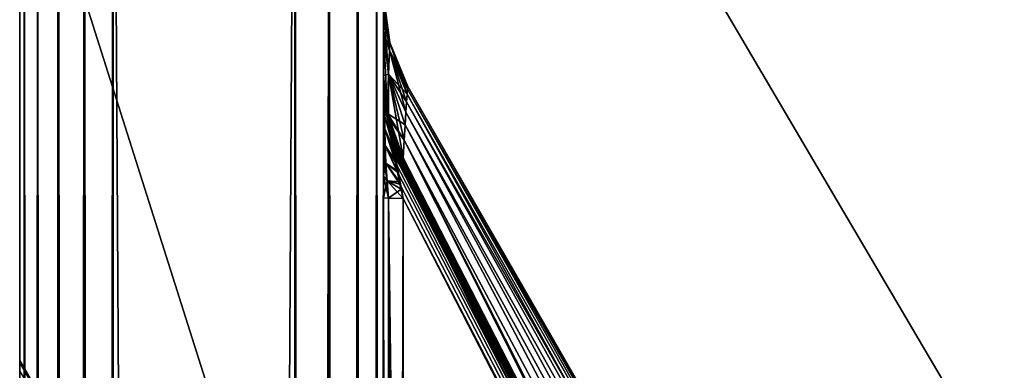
# Model space of a CAD drawing. Header units: millimetres. Extents: x -41 to 11, y -3 to 963.
# Tile 516 of 656: x -40.875 to -38.169, y 378.214 to 379.178. Entities that reach past the tile are written whole.
import ezdxf

# ---------------------------------------------------------------- set-up
doc = ezdxf.new("R2010")
doc.units = ezdxf.units.MM
doc.header["$LTSCALE"] = 65.185185
for name, color, linetype in [('2925', 7, 'CONTINUOUS'), ('2929', 7, 'CONTINUOUS'), ('2930', 7, 'CONTINUOUS'), ('2931', 7, 'CONTINUOUS'), ('2932', 7, 'CONTINUOUS'), ('2933', 7, 'CONTINUOUS'), ('2934', 7, 'CONTINUOUS'), ('3003', 7, 'CONTINUOUS'), ('3079', 7, 'CONTINUOUS'), ('3080', 7, 'CONTINUOUS'), ('3081', 7, 'CONTINUOUS'), ('3098', 7, 'CONTINUOUS'), ('3099', 7, 'CONTINUOUS'), ('3103', 7, 'CONTINUOUS'), ('3104', 7, 'CONTINUOUS'), ('3110', 7, 'CONTINUOUS'), ('3111', 7, 'CONTINUOUS'), ('3112', 7, 'CONTINUOUS'), ('3147', 7, 'CONTINUOUS'), ('3321', 7, 'CONTINUOUS'), ('3323', 7, 'CONTINUOUS'), ('3324', 7, 'CONTINUOUS'), ('3384', 7, 'CONTINUOUS'), ('3385', 7, 'CONTINUOUS')]:
    doc.layers.add(name, color=color, linetype=linetype)

msp = doc.modelspace()

# ---------------------------------------------------------------- linework, layer by layer
at = {"layer": '2925', "linetype": 'Continuous'}
msp.add_3dface([(-39.8208, 378.6856, 89.7975), (-39.819, 375.3449, 89.83), (-38.5889, 376.2904, 87.3994), (-39.8208, 378.6856, 89.7975)], dxfattribs=at)
at = {"layer": '2929', "linetype": 'Continuous'}
msp.add_3dface([(-39.8208, 378.6856, 12.2025), (-38.5882, 376.2888, 14.6023), (-39.819, 375.3449, 12.17), (-39.8208, 378.6856, 12.2025)], dxfattribs=at)
at = {"layer": '2930', "linetype": 'Continuous'}
for points in [[(-39.8376, 378.8241, 12.2382), (-39.845, 378.8152, 12.1846), (-39.8426, 378.8258, 12.2096), (-39.8376, 378.8241, 12.2382)], [(-39.8426, 378.8258, 12.2096), (-39.845, 378.8152, 12.1846), (-39.8449, 378.8186, 12.1886), (-39.8426, 378.8258, 12.2096)], [(-39.8315, 378.8163, 12.2678), (-39.845, 378.8152, 12.1846), (-39.8376, 378.8241, 12.2382), (-39.8315, 378.8163, 12.2678)], [(-39.8268, 378.8087, 12.2885), (-39.845, 378.8152, 12.1846), (-39.8315, 378.8163, 12.2678), (-39.8268, 378.8087, 12.2885)], [(-39.8208, 378.7976, 12.3144), (-39.845, 378.8152, 12.1846), (-39.8268, 378.8087, 12.2885), (-39.8208, 378.7976, 12.3144)], [(-38.5889, 376.3994, 14.7096), (-39.845, 378.8152, 12.1846), (-39.8208, 378.7976, 12.3144), (-38.5889, 376.3994, 14.7096)], [(-37.4165, 374.117, 16.9889), (-39.845, 378.8152, 12.1846), (-38.5889, 376.3994, 14.7096), (-37.4165, 374.117, 16.9889)], [(-37.2412, 373.7757, 17.3297), (-39.845, 378.8152, 12.1846), (-37.4165, 374.117, 16.9889), (-37.2412, 373.7757, 17.3297)], [(-36.2865, 371.9172, 19.1853), (-39.845, 378.8152, 12.1846), (-37.2412, 373.7757, 17.3297), (-36.2865, 371.9172, 19.1853)], [(-39.845, 378.8152, 12.1846), (-35.8853, 371.1126, 19.8986), (-39.8444, 378.8048, 12.1777), (-39.845, 378.8152, 12.1846)], [(-35.8853, 371.1126, 19.8986), (-39.845, 378.8152, 12.1846), (-36.2865, 371.9172, 19.1853), (-35.8853, 371.1126, 19.8986)], [(-39.8444, 378.8048, 12.1777), (-35.8853, 371.1126, 19.8986), (-39.8418, 378.785, 12.1738), (-39.8444, 378.8048, 12.1777)], [(-39.8418, 378.785, 12.1738), (-35.8853, 371.1126, 19.8986), (-39.8369, 378.7584, 12.1766), (-39.8418, 378.785, 12.1738)], [(-39.8369, 378.7584, 12.1766), (-35.8853, 371.1126, 19.8986), (-39.83, 378.7255, 12.186), (-39.8369, 378.7584, 12.1766)], [(-35.8853, 371.1126, 19.8986), (-39.8208, 378.6856, 12.2025), (-39.83, 378.7255, 12.186), (-35.8853, 371.1126, 19.8986)], [(-38.5882, 376.2888, 14.6023), (-39.8208, 378.6856, 12.2025), (-35.8853, 371.1126, 19.8986), (-38.5882, 376.2888, 14.6023)]]:
    msp.add_3dface(points, dxfattribs=at)
at = {"layer": '2931', "linetype": 'Continuous'}
for points in [[(-39.8114, 378.9516, 69.0535), (-37.2415, 374.4452, 62.2513), (-39.8099, 378.9727, 63.8953), (-39.8114, 378.9516, 69.0535)], [(-39.8099, 378.9727, 38.1047), (-37.2415, 374.3396, 34.1297), (-39.8114, 378.9516, 32.9464), (-39.8099, 378.9727, 38.1047)], [(-39.8099, 378.9727, 63.8953), (-37.2415, 374.4452, 62.2513), (-39.809, 378.9868, 58.7372), (-39.8099, 378.9727, 63.8953)], [(-39.809, 378.9868, 43.2627), (-37.2415, 374.4452, 39.7487), (-39.8099, 378.9727, 38.1047), (-39.809, 378.9868, 43.2627)], [(-37.2415, 374.4452, 39.7487), (-37.2415, 374.3396, 34.1297), (-39.8099, 378.9727, 38.1047), (-37.2415, 374.4452, 39.7487)], [(-39.8085, 378.9939, 48.4208), (-37.2415, 374.5088, 45.3731), (-39.809, 378.9868, 43.2627), (-39.8085, 378.9939, 48.4208)], [(-39.809, 378.9868, 58.7372), (-37.2415, 374.5088, 56.6269), (-39.8085, 378.9939, 53.5791), (-39.809, 378.9868, 58.7372)], [(-37.2415, 374.5088, 45.3731), (-37.2415, 374.4452, 39.7487), (-39.809, 378.9868, 43.2627), (-37.2415, 374.5088, 45.3731)], [(-37.2415, 374.4452, 62.2513), (-37.2415, 374.5088, 56.6269), (-39.809, 378.9868, 58.7372), (-37.2415, 374.4452, 62.2513)], [(-37.2415, 374.5088, 56.6269), (-37.2415, 374.53, 51), (-39.8085, 378.9939, 53.5791), (-37.2415, 374.5088, 56.6269)], [(-39.8085, 378.9939, 53.5791), (-37.2415, 374.53, 51), (-39.8085, 378.9939, 48.4208), (-39.8085, 378.9939, 53.5791)], [(-37.2415, 374.53, 51), (-37.2415, 374.5088, 45.3731), (-39.8085, 378.9939, 48.4208), (-37.2415, 374.53, 51)], [(-39.8132, 378.9235, 74.2116), (-37.2415, 374.3396, 67.8703), (-39.8114, 378.9516, 69.0535), (-39.8132, 378.9235, 74.2116)], [(-39.8114, 378.9516, 32.9464), (-37.2415, 374.3396, 34.1297), (-39.8132, 378.9235, 27.7884), (-39.8114, 378.9516, 32.9464)], [(-37.2415, 374.3396, 67.8703), (-37.2415, 374.4452, 62.2513), (-39.8114, 378.9516, 69.0535), (-37.2415, 374.3396, 67.8703)], [(-39.8154, 378.8883, 79.3694), (-37.2415, 374.1924, 73.4816), (-39.8132, 378.9235, 74.2116), (-39.8154, 378.8883, 79.3694)], [(-39.8132, 378.9235, 27.7884), (-37.2415, 374.1924, 28.5184), (-39.8154, 378.8882, 22.6306), (-39.8132, 378.9235, 27.7884)], [(-37.2415, 374.1924, 73.4816), (-37.2415, 374.3396, 67.8703), (-39.8132, 378.9235, 74.2116), (-37.2415, 374.1924, 73.4816)], [(-37.2415, 374.3396, 34.1297), (-37.2415, 374.1924, 28.5184), (-39.8132, 378.9235, 27.7884), (-37.2415, 374.3396, 34.1297)], [(-39.8179, 378.8463, 84.5274), (-37.2415, 374.0042, 79.0826), (-39.8154, 378.8883, 79.3694), (-39.8179, 378.8463, 84.5274)], [(-39.8154, 378.8882, 22.6306), (-37.2415, 374.0042, 22.9174), (-39.8179, 378.8462, 17.4726), (-39.8154, 378.8882, 22.6306)], [(-37.2415, 374.0042, 79.0826), (-37.2415, 374.1924, 73.4816), (-39.8154, 378.8883, 79.3694), (-37.2415, 374.0042, 79.0826)], [(-37.2415, 374.1924, 28.5184), (-37.2415, 374.0042, 22.9174), (-39.8154, 378.8882, 22.6306), (-37.2415, 374.1924, 28.5184)], [(-39.8208, 378.7975, 89.6856), (-38.5882, 376.3977, 87.2887), (-39.8179, 378.8463, 84.5274), (-39.8208, 378.7975, 89.6856)], [(-38.5889, 376.3994, 14.7096), (-39.8208, 378.7976, 12.3144), (-39.8179, 378.8462, 17.4726), (-38.5889, 376.3994, 14.7096)], [(-37.2413, 373.7757, 84.6703), (-37.2415, 374.0042, 79.0826), (-39.8179, 378.8463, 84.5274), (-37.2413, 373.7757, 84.6703)], [(-37.415, 374.1138, 85.0079), (-37.2413, 373.7757, 84.6703), (-39.8179, 378.8463, 84.5274), (-37.415, 374.1138, 85.0079)], [(-38.5882, 376.3977, 87.2887), (-37.415, 374.1138, 85.0079), (-39.8179, 378.8463, 84.5274), (-38.5882, 376.3977, 87.2887)], [(-37.4165, 374.117, 16.9889), (-38.5889, 376.3994, 14.7096), (-39.8179, 378.8462, 17.4726), (-37.4165, 374.117, 16.9889)], [(-37.2415, 374.0042, 22.9174), (-37.2412, 373.7757, 17.3297), (-39.8179, 378.8462, 17.4726), (-37.2415, 374.0042, 22.9174)], [(-37.2412, 373.7757, 17.3297), (-37.4165, 374.117, 16.9889), (-39.8179, 378.8462, 17.4726), (-37.2412, 373.7757, 17.3297)]]:
    msp.add_3dface(points, dxfattribs=at)
at = {"layer": '2932', "linetype": 'Continuous'}
for points in [[(-39.845, 378.8154, 89.8152), (-35.8853, 371.1014, 82.1126), (-39.8444, 378.8223, 89.8048), (-39.845, 378.8154, 89.8152)], [(-39.8208, 378.6856, 89.7975), (-38.5889, 376.2904, 87.3994), (-39.845, 378.8154, 89.8152), (-39.8208, 378.6856, 89.7975)], [(-39.8208, 378.6856, 89.7975), (-39.845, 378.8154, 89.8152), (-39.8268, 378.7115, 89.8087), (-39.8208, 378.6856, 89.7975)], [(-38.5889, 376.2904, 87.3994), (-37.4165, 374.011, 85.1169), (-39.845, 378.8154, 89.8152), (-38.5889, 376.2904, 87.3994)], [(-39.8315, 378.7322, 89.8163), (-39.845, 378.8154, 89.8152), (-39.8376, 378.7618, 89.8241), (-39.8315, 378.7322, 89.8163)], [(-39.8268, 378.7115, 89.8087), (-39.845, 378.8154, 89.8152), (-39.8315, 378.7322, 89.8163), (-39.8268, 378.7115, 89.8087)], [(-39.8376, 378.7618, 89.8241), (-39.845, 378.8154, 89.8152), (-39.8426, 378.7904, 89.8258), (-39.8376, 378.7618, 89.8241)], [(-39.8426, 378.7904, 89.8258), (-39.845, 378.8154, 89.8152), (-39.8449, 378.8114, 89.8186), (-39.8426, 378.7904, 89.8258)], [(-36.2865, 371.8146, 82.9172), (-35.8853, 371.1014, 82.1126), (-39.845, 378.8154, 89.8152), (-36.2865, 371.8146, 82.9172)], [(-37.2412, 373.6703, 84.7757), (-36.2865, 371.8146, 82.9172), (-39.845, 378.8154, 89.8152), (-37.2412, 373.6703, 84.7757)], [(-37.4165, 374.011, 85.1169), (-37.2412, 373.6703, 84.7757), (-39.845, 378.8154, 89.8152), (-37.4165, 374.011, 85.1169)], [(-39.8444, 378.8223, 89.8048), (-35.8853, 371.1014, 82.1126), (-39.8418, 378.8262, 89.785), (-39.8444, 378.8223, 89.8048)], [(-39.8418, 378.8262, 89.785), (-35.8853, 371.1014, 82.1126), (-39.8369, 378.8234, 89.7584), (-39.8418, 378.8262, 89.785)], [(-39.8369, 378.8234, 89.7584), (-35.8853, 371.1014, 82.1126), (-39.83, 378.814, 89.7255), (-39.8369, 378.8234, 89.7584)], [(-35.8853, 371.1014, 82.1126), (-39.8208, 378.7975, 89.6856), (-39.83, 378.814, 89.7255), (-35.8853, 371.1014, 82.1126)], [(-38.5882, 376.3977, 87.2887), (-39.8208, 378.7975, 89.6856), (-35.8853, 371.1014, 82.1126), (-38.5882, 376.3977, 87.2887)]]:
    msp.add_3dface(points, dxfattribs=at)
at = {"layer": '2933', "linetype": 'Continuous'}
for points in [[(-39.875, 379.0238, 89.6882), (-39.875, 379.0202, 89.7475), (-39.8641, 378.9201, 89.687), (-39.875, 379.0238, 89.6882)], [(-39.875, 379.0202, 89.7475), (-39.8613, 378.9076, 89.6869), (-39.8641, 378.9201, 89.687), (-39.875, 379.0202, 89.7475)], [(-39.875, 379.0108, 89.7981), (-39.8653, 378.9229, 89.7341), (-39.875, 379.0202, 89.7475), (-39.875, 379.0108, 89.7981)], [(-39.8653, 378.9229, 89.7341), (-39.8613, 378.9076, 89.6869), (-39.875, 379.0202, 89.7475), (-39.8653, 378.9229, 89.7341)], [(-39.875, 378.9972, 89.8409), (-39.8684, 378.9313, 89.7828), (-39.875, 379.0108, 89.7981), (-39.875, 378.9972, 89.8409)], [(-39.8684, 378.9313, 89.7828), (-39.8653, 378.9229, 89.7341), (-39.875, 379.0108, 89.7981), (-39.8684, 378.9313, 89.7828)], [(-39.875, 378.9801, 89.8773), (-39.8706, 378.9288, 89.8319), (-39.875, 378.9972, 89.8409), (-39.875, 378.9801, 89.8773)], [(-39.8706, 378.9288, 89.8319), (-39.8684, 378.9313, 89.7828), (-39.875, 378.9972, 89.8409), (-39.8706, 378.9288, 89.8319)], [(-39.875, 378.9598, 89.9086), (-39.8706, 378.9288, 89.8319), (-39.875, 378.9801, 89.8773), (-39.875, 378.9598, 89.9086)], [(-39.8717, 378.9112, 89.8771), (-39.8706, 378.9288, 89.8319), (-39.875, 378.9598, 89.9086), (-39.8717, 378.9112, 89.8771)], [(-39.875, 378.9363, 89.9357), (-39.8717, 378.9112, 89.8771), (-39.875, 378.9598, 89.9086), (-39.875, 378.9363, 89.9357)], [(-39.875, 378.9093, 89.9593), (-39.8717, 378.8771, 89.9112), (-39.875, 378.9363, 89.9357), (-39.875, 378.9093, 89.9593)], [(-39.8717, 378.8771, 89.9112), (-39.8717, 378.9112, 89.8771), (-39.875, 378.9363, 89.9357), (-39.8717, 378.8771, 89.9112)], [(-39.8717, 378.9112, 89.8771), (-39.8418, 378.8262, 89.785), (-39.8706, 378.9288, 89.8319), (-39.8717, 378.9112, 89.8771)], [(-39.8706, 378.9288, 89.8319), (-39.8369, 378.8234, 89.7584), (-39.8684, 378.9313, 89.7828), (-39.8706, 378.9288, 89.8319)], [(-39.8418, 378.8262, 89.785), (-39.8369, 378.8234, 89.7584), (-39.8706, 378.9288, 89.8319), (-39.8418, 378.8262, 89.785)], [(-39.8684, 378.9313, 89.7828), (-39.83, 378.814, 89.7255), (-39.8653, 378.9229, 89.7341), (-39.8684, 378.9313, 89.7828)], [(-39.8369, 378.8234, 89.7584), (-39.83, 378.814, 89.7255), (-39.8684, 378.9313, 89.7828), (-39.8369, 378.8234, 89.7584)], [(-39.8653, 378.9229, 89.7341), (-39.8208, 378.7975, 89.6856), (-39.8613, 378.9076, 89.6869), (-39.8653, 378.9229, 89.7341)], [(-39.83, 378.814, 89.7255), (-39.8208, 378.7975, 89.6856), (-39.8653, 378.9229, 89.7341), (-39.83, 378.814, 89.7255)], [(-39.875, 378.8781, 89.9797), (-39.8717, 378.8771, 89.9112), (-39.875, 378.9093, 89.9593), (-39.875, 378.8781, 89.9797)], [(-39.8444, 378.8223, 89.8048), (-39.8418, 378.8262, 89.785), (-39.8717, 378.9112, 89.8771), (-39.8444, 378.8223, 89.8048)], [(-39.8717, 378.8771, 89.9112), (-39.845, 378.8154, 89.8152), (-39.8717, 378.9112, 89.8771), (-39.8717, 378.8771, 89.9112)], [(-39.845, 378.8154, 89.8152), (-39.8444, 378.8223, 89.8048), (-39.8717, 378.9112, 89.8771), (-39.845, 378.8154, 89.8152)], [(-39.875, 378.8417, 89.9969), (-39.8706, 378.8319, 89.9289), (-39.875, 378.8781, 89.9797), (-39.875, 378.8417, 89.9969)], [(-39.8706, 378.8319, 89.9289), (-39.8717, 378.8771, 89.9112), (-39.875, 378.8781, 89.9797), (-39.8706, 378.8319, 89.9289)], [(-39.8449, 378.8114, 89.8186), (-39.845, 378.8154, 89.8152), (-39.8717, 378.8771, 89.9112), (-39.8449, 378.8114, 89.8186)], [(-39.8706, 378.8319, 89.9289), (-39.8426, 378.7904, 89.8258), (-39.8717, 378.8771, 89.9112), (-39.8706, 378.8319, 89.9289)], [(-39.8426, 378.7904, 89.8258), (-39.8449, 378.8114, 89.8186), (-39.8717, 378.8771, 89.9112), (-39.8426, 378.7904, 89.8258)], [(-39.875, 378.799, 90.0106), (-39.8684, 378.7828, 89.9313), (-39.875, 378.8417, 89.9969), (-39.875, 378.799, 90.0106)], [(-39.8684, 378.7828, 89.9313), (-39.8706, 378.8319, 89.9289), (-39.875, 378.8417, 89.9969), (-39.8684, 378.7828, 89.9313)], [(-39.8684, 378.7828, 89.9313), (-39.8376, 378.7618, 89.8241), (-39.8706, 378.8319, 89.9289), (-39.8684, 378.7828, 89.9313)], [(-39.8376, 378.7618, 89.8241), (-39.8426, 378.7904, 89.8258), (-39.8706, 378.8319, 89.9289), (-39.8376, 378.7618, 89.8241)], [(-39.875, 378.7483, 90.02), (-39.8684, 378.7828, 89.9313), (-39.875, 378.799, 90.0106), (-39.875, 378.7483, 90.02)], [(-39.8653, 378.7341, 89.9229), (-39.8684, 378.7828, 89.9313), (-39.875, 378.7483, 90.02), (-39.8653, 378.7341, 89.9229)], [(-39.8653, 378.7341, 89.9229), (-39.8315, 378.7322, 89.8163), (-39.8684, 378.7828, 89.9313), (-39.8653, 378.7341, 89.9229)], [(-39.8315, 378.7322, 89.8163), (-39.8376, 378.7618, 89.8241), (-39.8684, 378.7828, 89.9313), (-39.8315, 378.7322, 89.8163)], [(-39.875, 378.6882, 90.024), (-39.8653, 378.7341, 89.9229), (-39.875, 378.7483, 90.02), (-39.875, 378.6882, 90.024)], [(-39.8613, 378.6869, 89.9076), (-39.8653, 378.7341, 89.9229), (-39.875, 378.6882, 90.024), (-39.8613, 378.6869, 89.9076)], [(-39.8613, 378.6869, 89.9076), (-39.8268, 378.7115, 89.8087), (-39.8653, 378.7341, 89.9229), (-39.8613, 378.6869, 89.9076)], [(-39.8268, 378.7115, 89.8087), (-39.8315, 378.7322, 89.8163), (-39.8653, 378.7341, 89.9229), (-39.8268, 378.7115, 89.8087)], [(-39.8208, 378.6856, 89.7975), (-39.8268, 378.7115, 89.8087), (-39.8613, 378.6869, 89.9076), (-39.8208, 378.6856, 89.7975)]]:
    msp.add_3dface(points, dxfattribs=at)
at = {"layer": '2934', "linetype": 'Continuous'}
for points in [[(-39.8595, 365.3928, 90.0248), (-39.875, 378.6882, 90.024), (-39.875, 372.041, 90.0923), (-39.8595, 365.3928, 90.0248)], [(-39.8613, 378.6869, 89.9076), (-39.875, 378.6882, 90.024), (-39.8595, 365.3928, 90.0248), (-39.8613, 378.6869, 89.9076)], [(-39.819, 375.3449, 89.83), (-39.8208, 378.6856, 89.7975), (-39.8613, 378.6869, 89.9076), (-39.819, 375.3449, 89.83)], [(-39.8172, 372.0157, 89.8594), (-39.819, 375.3449, 89.83), (-39.8613, 378.6869, 89.9076), (-39.8172, 372.0157, 89.8594)], [(-39.8156, 368.6981, 89.8859), (-39.8172, 372.0157, 89.8594), (-39.8613, 378.6869, 89.9076), (-39.8156, 368.6981, 89.8859)], [(-39.8142, 365.392, 89.9095), (-39.8613, 378.6869, 89.9076), (-39.8595, 365.3928, 90.0248), (-39.8142, 365.392, 89.9095)], [(-39.8142, 365.392, 89.9095), (-39.8156, 368.6981, 89.8859), (-39.8613, 378.6869, 89.9076), (-39.8142, 365.392, 89.9095)]]:
    msp.add_3dface(points, dxfattribs=at)
at = {"layer": '3003', "linetype": 'Continuous'}
for points in [[(-39.875, 355.1414, 11.25), (-39.875, 380.6065, 10.3935), (-39.875, 364.6586, 11.25), (-39.875, 355.1414, 11.25)], [(-39.875, 364.6586, 11.25), (-39.875, 380.6065, 10.3935), (-39.875, 364.8612, 11.2779), (-39.875, 364.6586, 11.25)], [(-39.875, 364.8612, 11.2779), (-39.875, 380.6065, 10.3935), (-39.875, 365.0494, 11.3599), (-39.875, 364.8612, 11.2779)], [(-39.875, 365.0494, 11.3599), (-39.875, 380.6065, 10.3935), (-39.875, 365.2084, 11.4899), (-39.875, 365.0494, 11.3599)], [(-39.875, 365.2084, 11.4899), (-39.875, 380.6065, 10.3935), (-39.875, 365.3261, 11.658), (-39.875, 365.2084, 11.4899)], [(-39.875, 365.3261, 11.658), (-39.875, 380.6065, 10.3935), (-39.875, 365.3938, 11.8517), (-39.875, 365.3261, 11.658)], [(-39.875, 365.3938, 11.8517), (-39.875, 380.6065, 10.3935), (-39.875, 372.041, 11.9077), (-39.875, 365.3938, 11.8517)], [(-39.875, 372.041, 11.9077), (-39.875, 380.6065, 10.3935), (-39.875, 378.6882, 11.976), (-39.875, 372.041, 11.9077)], [(-39.875, 378.6882, 11.976), (-39.875, 380.6065, 10.3935), (-39.875, 378.7475, 11.9798), (-39.875, 378.6882, 11.976)], [(-39.875, 378.7475, 11.9798), (-39.875, 380.6065, 10.3935), (-39.875, 378.7981, 11.9892), (-39.875, 378.7475, 11.9798)], [(-39.875, 378.9086, 12.0402), (-39.875, 380.6065, 10.3935), (-39.875, 378.9357, 12.0637), (-39.875, 378.9086, 12.0402)], [(-39.875, 379.1459, 25.2076), (-39.875, 380.6065, 10.3935), (-39.875, 379.2192, 38.1037), (-39.875, 379.1459, 25.2076)], [(-39.875, 379.0238, 12.3118), (-39.875, 380.6065, 10.3935), (-39.875, 379.1459, 25.2076), (-39.875, 379.0238, 12.3118)], [(-39.875, 379.02, 12.2517), (-39.875, 380.6065, 10.3935), (-39.875, 379.0238, 12.3118), (-39.875, 379.02, 12.2517)], [(-39.875, 379.0106, 12.201), (-39.875, 380.6065, 10.3935), (-39.875, 379.02, 12.2517), (-39.875, 379.0106, 12.201)], [(-39.875, 378.9969, 12.1583), (-39.875, 380.6065, 10.3935), (-39.875, 379.0106, 12.201), (-39.875, 378.9969, 12.1583)], [(-39.875, 378.9797, 12.1219), (-39.875, 380.6065, 10.3935), (-39.875, 378.9969, 12.1583), (-39.875, 378.9797, 12.1219)], [(-39.875, 378.9593, 12.0907), (-39.875, 380.6065, 10.3935), (-39.875, 378.9797, 12.1219), (-39.875, 378.9593, 12.0907)], [(-39.875, 378.9357, 12.0637), (-39.875, 380.6065, 10.3935), (-39.875, 378.9593, 12.0907), (-39.875, 378.9357, 12.0637)], [(-39.875, 325.3803, 11.4612), (-39.875, 380.6065, 10.3935), (-39.875, 325.5001, 11.6115), (-39.875, 325.3803, 11.4612)], [(-39.875, 325.5001, 11.6115), (-39.875, 380.6065, 10.3935), (-39.875, 325.5777, 11.787), (-39.875, 325.5001, 11.6115)], [(-39.875, 380.6065, 10.3935), (-39.875, 355.1414, 11.25), (-39.875, 325.5777, 11.787), (-39.875, 380.6065, 10.3935)], [(-39.875, 380.6065, 10.3935), (-39.875, 379.0238, 89.6882), (-39.875, 379.1459, 76.7924), (-39.875, 380.6065, 10.3935)], [(-39.875, 380.6065, 91.6065), (-39.875, 379.0238, 89.6882), (-39.875, 380.6065, 10.3935), (-39.875, 380.6065, 91.6065)], [(-39.875, 379.0202, 89.7475), (-39.875, 379.0238, 89.6882), (-39.875, 380.6065, 91.6065), (-39.875, 379.0202, 89.7475)], [(-39.875, 379.0108, 89.7981), (-39.875, 379.0202, 89.7475), (-39.875, 380.6065, 91.6065), (-39.875, 379.0108, 89.7981)], [(-39.875, 378.9972, 89.8409), (-39.875, 379.0108, 89.7981), (-39.875, 380.6065, 91.6065), (-39.875, 378.9972, 89.8409)], [(-39.875, 378.9801, 89.8773), (-39.875, 378.9972, 89.8409), (-39.875, 380.6065, 91.6065), (-39.875, 378.9801, 89.8773)], [(-39.875, 378.9598, 89.9086), (-39.875, 378.9801, 89.8773), (-39.875, 380.6065, 91.6065), (-39.875, 378.9598, 89.9086)], [(-39.875, 378.9363, 89.9357), (-39.875, 378.9598, 89.9086), (-39.875, 380.6065, 91.6065), (-39.875, 378.9363, 89.9357)], [(-39.875, 378.9093, 89.9593), (-39.875, 378.9363, 89.9357), (-39.875, 380.6065, 91.6065), (-39.875, 378.9093, 89.9593)], [(-39.875, 378.8781, 89.9797), (-39.875, 378.9093, 89.9593), (-39.875, 380.6065, 91.6065), (-39.875, 378.8781, 89.9797)], [(-39.875, 378.8417, 89.9969), (-39.875, 378.8781, 89.9797), (-39.875, 380.6065, 91.6065), (-39.875, 378.8417, 89.9969)], [(-39.875, 378.799, 90.0106), (-39.875, 378.8417, 89.9969), (-39.875, 380.6065, 91.6065), (-39.875, 378.799, 90.0106)], [(-39.875, 378.7483, 90.02), (-39.875, 378.799, 90.0106), (-39.875, 380.6065, 91.6065), (-39.875, 378.7483, 90.02)], [(-39.875, 364.6586, 90.75), (-39.875, 378.6882, 90.024), (-39.875, 380.6065, 91.6065), (-39.875, 364.6586, 90.75)], [(-39.875, 378.6882, 90.024), (-39.875, 378.7483, 90.02), (-39.875, 380.6065, 91.6065), (-39.875, 378.6882, 90.024)], [(-39.875, 378.8773, 12.0199), (-39.875, 380.6065, 10.3935), (-39.875, 378.9086, 12.0402), (-39.875, 378.8773, 12.0199)], [(-39.875, 378.8409, 12.0028), (-39.875, 380.6065, 10.3935), (-39.875, 378.8773, 12.0199), (-39.875, 378.8409, 12.0028)], [(-39.875, 299.3935, 91.6065), (-39.875, 364.6586, 90.75), (-39.875, 380.6065, 91.6065), (-39.875, 299.3935, 91.6065)], [(-39.875, 378.7981, 11.9892), (-39.875, 380.6065, 10.3935), (-39.875, 378.8409, 12.0028), (-39.875, 378.7981, 11.9892)], [(-39.875, 379.2192, 63.8963), (-39.875, 380.6065, 10.3935), (-39.875, 379.1459, 76.7924), (-39.875, 379.2192, 63.8963)], [(-39.875, 315.3414, 11.25), (-39.875, 380.6065, 10.3935), (-39.875, 324.8586, 11.25), (-39.875, 315.3414, 11.25)], [(-39.875, 299.3935, 10.3935), (-39.875, 380.6065, 10.3935), (-39.875, 315.3414, 11.25), (-39.875, 299.3935, 10.3935)], [(-39.875, 324.8586, 11.25), (-39.875, 380.6065, 10.3935), (-39.875, 325.0483, 11.2744), (-39.875, 324.8586, 11.25)], [(-39.875, 325.0483, 11.2744), (-39.875, 380.6065, 10.3935), (-39.875, 325.2264, 11.3464), (-39.875, 325.0483, 11.2744)], [(-39.875, 325.2264, 11.3464), (-39.875, 380.6065, 10.3935), (-39.875, 325.3803, 11.4612), (-39.875, 325.2264, 11.3464)], [(-39.875, 372.041, 90.0923), (-39.875, 378.6882, 90.024), (-39.875, 364.6586, 90.75), (-39.875, 372.041, 90.0923)]]:
    msp.add_3dface(points, dxfattribs=at)
at = {"layer": '3079', "linetype": 'Continuous'}
for points in [[(-39.8595, 365.3928, 11.9752), (-39.875, 378.6882, 11.976), (-39.8613, 378.6869, 12.0924), (-39.8595, 365.3928, 11.9752)], [(-39.875, 365.3938, 11.8517), (-39.875, 378.6882, 11.976), (-39.8595, 365.3928, 11.9752), (-39.875, 365.3938, 11.8517)], [(-39.875, 365.3938, 11.8517), (-39.875, 372.041, 11.9077), (-39.875, 378.6882, 11.976), (-39.875, 365.3938, 11.8517)], [(-39.8208, 378.6856, 12.2025), (-39.8595, 365.3928, 11.9752), (-39.8613, 378.6869, 12.0924), (-39.8208, 378.6856, 12.2025)], [(-39.8208, 378.6856, 12.2025), (-39.819, 375.3449, 12.17), (-39.8595, 365.3928, 11.9752), (-39.8208, 378.6856, 12.2025)]]:
    msp.add_3dface(points, dxfattribs=at)
at = {"layer": '3080', "linetype": 'Continuous'}
for points in [[(-39.875, 379.02, 12.2517), (-39.875, 379.0238, 12.3118), (-39.8653, 378.9229, 12.2659), (-39.875, 379.02, 12.2517)], [(-39.8653, 378.9229, 12.2659), (-39.875, 379.0238, 12.3118), (-39.8641, 378.9201, 12.313), (-39.8653, 378.9229, 12.2659)], [(-39.875, 379.0106, 12.201), (-39.875, 379.02, 12.2517), (-39.8684, 378.9313, 12.2172), (-39.875, 379.0106, 12.201)], [(-39.875, 379.02, 12.2517), (-39.8653, 378.9229, 12.2659), (-39.8684, 378.9313, 12.2172), (-39.875, 379.02, 12.2517)], [(-39.875, 378.9969, 12.1583), (-39.875, 379.0106, 12.201), (-39.8684, 378.9313, 12.2172), (-39.875, 378.9969, 12.1583)], [(-39.875, 378.9797, 12.1219), (-39.875, 378.9969, 12.1583), (-39.8706, 378.9289, 12.1681), (-39.875, 378.9797, 12.1219)], [(-39.875, 378.9969, 12.1583), (-39.8684, 378.9313, 12.2172), (-39.8706, 378.9289, 12.1681), (-39.875, 378.9969, 12.1583)], [(-39.875, 378.9593, 12.0907), (-39.875, 378.9797, 12.1219), (-39.8717, 378.9112, 12.1229), (-39.875, 378.9593, 12.0907)], [(-39.875, 378.9797, 12.1219), (-39.8706, 378.9289, 12.1681), (-39.8717, 378.9112, 12.1229), (-39.875, 378.9797, 12.1219)], [(-39.875, 378.9357, 12.0637), (-39.875, 378.9593, 12.0907), (-39.8717, 378.9112, 12.1229), (-39.875, 378.9357, 12.0637)], [(-39.875, 378.9086, 12.0402), (-39.875, 378.9357, 12.0637), (-39.8717, 378.8771, 12.0888), (-39.875, 378.9086, 12.0402)], [(-39.875, 378.9357, 12.0637), (-39.8717, 378.9112, 12.1229), (-39.8717, 378.8771, 12.0888), (-39.875, 378.9357, 12.0637)], [(-39.8706, 378.9289, 12.1681), (-39.8426, 378.8258, 12.2096), (-39.8717, 378.9112, 12.1229), (-39.8706, 378.9289, 12.1681)], [(-39.8684, 378.9313, 12.2172), (-39.8376, 378.8241, 12.2382), (-39.8706, 378.9289, 12.1681), (-39.8684, 378.9313, 12.2172)], [(-39.8376, 378.8241, 12.2382), (-39.8426, 378.8258, 12.2096), (-39.8706, 378.9289, 12.1681), (-39.8376, 378.8241, 12.2382)], [(-39.8315, 378.8163, 12.2678), (-39.8376, 378.8241, 12.2382), (-39.8684, 378.9313, 12.2172), (-39.8315, 378.8163, 12.2678)], [(-39.8653, 378.9229, 12.2659), (-39.8315, 378.8163, 12.2678), (-39.8684, 378.9313, 12.2172), (-39.8653, 378.9229, 12.2659)], [(-39.8613, 378.9076, 12.3131), (-39.8653, 378.9229, 12.2659), (-39.8641, 378.9201, 12.313), (-39.8613, 378.9076, 12.3131)], [(-39.8613, 378.9076, 12.3131), (-39.8268, 378.8087, 12.2885), (-39.8653, 378.9229, 12.2659), (-39.8613, 378.9076, 12.3131)], [(-39.8268, 378.8087, 12.2885), (-39.8315, 378.8163, 12.2678), (-39.8653, 378.9229, 12.2659), (-39.8268, 378.8087, 12.2885)], [(-39.875, 378.8773, 12.0199), (-39.875, 378.9086, 12.0402), (-39.8706, 378.8319, 12.0712), (-39.875, 378.8773, 12.0199)], [(-39.875, 378.9086, 12.0402), (-39.8717, 378.8771, 12.0888), (-39.8706, 378.8319, 12.0712), (-39.875, 378.9086, 12.0402)], [(-39.8449, 378.8186, 12.1886), (-39.845, 378.8152, 12.1846), (-39.8717, 378.9112, 12.1229), (-39.8449, 378.8186, 12.1886)], [(-39.8717, 378.9112, 12.1229), (-39.845, 378.8152, 12.1846), (-39.8717, 378.8771, 12.0888), (-39.8717, 378.9112, 12.1229)], [(-39.8426, 378.8258, 12.2096), (-39.8449, 378.8186, 12.1886), (-39.8717, 378.9112, 12.1229), (-39.8426, 378.8258, 12.2096)], [(-39.8208, 378.7976, 12.3144), (-39.8268, 378.8087, 12.2885), (-39.8613, 378.9076, 12.3131), (-39.8208, 378.7976, 12.3144)], [(-39.875, 378.8409, 12.0028), (-39.875, 378.8773, 12.0199), (-39.8706, 378.8319, 12.0712), (-39.875, 378.8409, 12.0028)], [(-39.8717, 378.8771, 12.0888), (-39.8418, 378.785, 12.1738), (-39.8706, 378.8319, 12.0712), (-39.8717, 378.8771, 12.0888)], [(-39.845, 378.8152, 12.1846), (-39.8444, 378.8048, 12.1777), (-39.8717, 378.8771, 12.0888), (-39.845, 378.8152, 12.1846)], [(-39.8444, 378.8048, 12.1777), (-39.8418, 378.785, 12.1738), (-39.8717, 378.8771, 12.0888), (-39.8444, 378.8048, 12.1777)], [(-39.875, 378.8409, 12.0028), (-39.8706, 378.8319, 12.0712), (-39.8684, 378.7828, 12.0687), (-39.875, 378.8409, 12.0028)], [(-39.875, 378.7981, 11.9892), (-39.875, 378.8409, 12.0028), (-39.8684, 378.7828, 12.0687), (-39.875, 378.7981, 11.9892)], [(-39.8706, 378.8319, 12.0712), (-39.8369, 378.7584, 12.1766), (-39.8684, 378.7828, 12.0687), (-39.8706, 378.8319, 12.0712)], [(-39.8418, 378.785, 12.1738), (-39.8369, 378.7584, 12.1766), (-39.8706, 378.8319, 12.0712), (-39.8418, 378.785, 12.1738)], [(-39.875, 378.7475, 11.9798), (-39.875, 378.7981, 11.9892), (-39.8653, 378.7341, 12.0771), (-39.875, 378.7475, 11.9798)], [(-39.875, 378.7981, 11.9892), (-39.8684, 378.7828, 12.0687), (-39.8653, 378.7341, 12.0771), (-39.875, 378.7981, 11.9892)], [(-39.8684, 378.7828, 12.0687), (-39.83, 378.7255, 12.186), (-39.8653, 378.7341, 12.0771), (-39.8684, 378.7828, 12.0687)], [(-39.8369, 378.7584, 12.1766), (-39.83, 378.7255, 12.186), (-39.8684, 378.7828, 12.0687), (-39.8369, 378.7584, 12.1766)], [(-39.875, 378.6882, 11.976), (-39.875, 378.7475, 11.9798), (-39.8613, 378.6869, 12.0924), (-39.875, 378.6882, 11.976)], [(-39.8613, 378.6869, 12.0924), (-39.875, 378.7475, 11.9798), (-39.8653, 378.7341, 12.0771), (-39.8613, 378.6869, 12.0924)], [(-39.8208, 378.6856, 12.2025), (-39.8613, 378.6869, 12.0924), (-39.8653, 378.7341, 12.0771), (-39.8208, 378.6856, 12.2025)], [(-39.83, 378.7255, 12.186), (-39.8208, 378.6856, 12.2025), (-39.8653, 378.7341, 12.0771), (-39.83, 378.7255, 12.186)]]:
    msp.add_3dface(points, dxfattribs=at)
at = {"layer": '3081', "linetype": 'Continuous'}
for points in [[(-39.875, 379.2192, 38.1037), (-39.875, 379.2437, 51), (-39.8589, 379.0932, 38.1042), (-39.875, 379.2192, 38.1037)], [(-39.875, 379.2437, 51), (-39.858, 379.1151, 51), (-39.8589, 379.0932, 38.1042), (-39.875, 379.2437, 51)], [(-39.875, 379.2437, 51), (-39.875, 379.2192, 63.8963), (-39.858, 379.1151, 51), (-39.875, 379.2437, 51)], [(-39.875, 379.2192, 63.8963), (-39.875, 379.1459, 76.7924), (-39.8589, 379.0932, 63.8958), (-39.875, 379.2192, 63.8963)], [(-39.875, 379.2192, 63.8963), (-39.8589, 379.0932, 63.8958), (-39.858, 379.1151, 51), (-39.875, 379.2192, 63.8963)], [(-39.875, 379.1459, 25.2076), (-39.875, 379.2192, 38.1037), (-39.8611, 379.028, 25.2085), (-39.875, 379.1459, 25.2076)], [(-39.875, 379.2192, 38.1037), (-39.8589, 379.0932, 38.1042), (-39.8611, 379.028, 25.2085), (-39.875, 379.2192, 38.1037)], [(-39.8641, 378.9201, 12.313), (-39.875, 379.1459, 25.2076), (-39.8611, 379.028, 25.2085), (-39.8641, 378.9201, 12.313)], [(-39.875, 379.1459, 76.7924), (-39.8611, 379.028, 76.7915), (-39.8589, 379.0932, 63.8958), (-39.875, 379.1459, 76.7924)], [(-39.875, 379.0238, 12.3118), (-39.875, 379.1459, 25.2076), (-39.8641, 378.9201, 12.313), (-39.875, 379.0238, 12.3118)], [(-39.875, 379.1459, 76.7924), (-39.875, 379.0238, 89.6882), (-39.8611, 379.028, 76.7915), (-39.875, 379.1459, 76.7924)], [(-39.8589, 379.0932, 63.8958), (-39.8085, 378.9939, 53.5791), (-39.858, 379.1151, 51), (-39.8589, 379.0932, 63.8958)], [(-39.858, 379.1151, 51), (-39.8099, 378.9727, 38.1047), (-39.8589, 379.0932, 38.1042), (-39.858, 379.1151, 51)], [(-39.8085, 378.9939, 53.5791), (-39.8085, 378.9939, 48.4208), (-39.858, 379.1151, 51), (-39.8085, 378.9939, 53.5791)], [(-39.809, 378.9868, 43.2627), (-39.8099, 378.9727, 38.1047), (-39.858, 379.1151, 51), (-39.809, 378.9868, 43.2627)], [(-39.8085, 378.9939, 48.4208), (-39.809, 378.9868, 43.2627), (-39.858, 379.1151, 51), (-39.8085, 378.9939, 48.4208)], [(-39.8611, 379.028, 76.7915), (-39.8099, 378.9727, 63.8953), (-39.8589, 379.0932, 63.8958), (-39.8611, 379.028, 76.7915)], [(-39.8589, 379.0932, 38.1042), (-39.8132, 378.9235, 27.7884), (-39.8611, 379.028, 25.2085), (-39.8589, 379.0932, 38.1042)], [(-39.809, 378.9868, 58.7372), (-39.8085, 378.9939, 53.5791), (-39.8589, 379.0932, 63.8958), (-39.809, 378.9868, 58.7372)], [(-39.8099, 378.9727, 63.8953), (-39.809, 378.9868, 58.7372), (-39.8589, 379.0932, 63.8958), (-39.8099, 378.9727, 63.8953)], [(-39.8114, 378.9516, 32.9464), (-39.8132, 378.9235, 27.7884), (-39.8589, 379.0932, 38.1042), (-39.8114, 378.9516, 32.9464)], [(-39.8099, 378.9727, 38.1047), (-39.8114, 378.9516, 32.9464), (-39.8589, 379.0932, 38.1042), (-39.8099, 378.9727, 38.1047)], [(-39.875, 379.0238, 89.6882), (-39.8641, 378.9201, 89.687), (-39.8611, 379.028, 76.7915), (-39.875, 379.0238, 89.6882)], [(-39.8641, 378.9201, 89.687), (-39.8154, 378.8883, 79.3694), (-39.8611, 379.028, 76.7915), (-39.8641, 378.9201, 89.687)], [(-39.8613, 378.9076, 12.3131), (-39.8641, 378.9201, 12.313), (-39.8611, 379.028, 25.2085), (-39.8613, 378.9076, 12.3131)], [(-39.8208, 378.7976, 12.3144), (-39.8613, 378.9076, 12.3131), (-39.8611, 379.028, 25.2085), (-39.8208, 378.7976, 12.3144)], [(-39.8114, 378.9516, 69.0535), (-39.8099, 378.9727, 63.8953), (-39.8611, 379.028, 76.7915), (-39.8114, 378.9516, 69.0535)], [(-39.8132, 378.9235, 74.2116), (-39.8114, 378.9516, 69.0535), (-39.8611, 379.028, 76.7915), (-39.8132, 378.9235, 74.2116)], [(-39.8154, 378.8883, 79.3694), (-39.8132, 378.9235, 74.2116), (-39.8611, 379.028, 76.7915), (-39.8154, 378.8883, 79.3694)], [(-39.8179, 378.8462, 17.4726), (-39.8208, 378.7976, 12.3144), (-39.8611, 379.028, 25.2085), (-39.8179, 378.8462, 17.4726)], [(-39.8154, 378.8882, 22.6306), (-39.8179, 378.8462, 17.4726), (-39.8611, 379.028, 25.2085), (-39.8154, 378.8882, 22.6306)], [(-39.8132, 378.9235, 27.7884), (-39.8154, 378.8882, 22.6306), (-39.8611, 379.028, 25.2085), (-39.8132, 378.9235, 27.7884)], [(-39.8613, 378.9076, 89.6869), (-39.8179, 378.8463, 84.5274), (-39.8641, 378.9201, 89.687), (-39.8613, 378.9076, 89.6869)], [(-39.8179, 378.8463, 84.5274), (-39.8154, 378.8883, 79.3694), (-39.8641, 378.9201, 89.687), (-39.8179, 378.8463, 84.5274)], [(-39.8208, 378.7975, 89.6856), (-39.8179, 378.8463, 84.5274), (-39.8613, 378.9076, 89.6869), (-39.8208, 378.7975, 89.6856)]]:
    msp.add_3dface(points, dxfattribs=at)
at = {"layer": '3098', "linetype": 'Continuous'}
for points in [[(-40.8624, 299.3804, 10.3019), (-40.875, 299.3804, 10.3804), (-40.8624, 380.6196, 10.3019), (-40.8624, 299.3804, 10.3019)], [(-40.875, 299.3804, 10.3804), (-40.875, 380.6196, 10.3804), (-40.8624, 380.6196, 10.3019), (-40.875, 299.3804, 10.3804)], [(-40.8257, 299.3804, 10.2313), (-40.8624, 299.3804, 10.3019), (-40.8257, 380.6196, 10.2314), (-40.8257, 299.3804, 10.2313)], [(-40.8257, 380.6196, 10.2314), (-40.8624, 299.3804, 10.3019), (-40.8624, 380.6196, 10.3019), (-40.8257, 380.6196, 10.2314)], [(-40.7688, 380.6196, 10.1759), (-40.8257, 299.3804, 10.2313), (-40.8257, 380.6196, 10.2314), (-40.7688, 380.6196, 10.1759)], [(-40.7686, 299.3804, 10.1758), (-40.8257, 299.3804, 10.2313), (-40.7688, 380.6196, 10.1759), (-40.7686, 299.3804, 10.1758)], [(-40.6973, 380.6196, 10.1411), (-40.7686, 299.3804, 10.1758), (-40.7688, 380.6196, 10.1759), (-40.6973, 380.6196, 10.1411)], [(-40.697, 299.3804, 10.141), (-40.7686, 299.3804, 10.1758), (-40.6973, 380.6196, 10.1411), (-40.697, 299.3804, 10.141)], [(-40.6185, 380.6196, 10.1305), (-40.697, 299.3804, 10.141), (-40.6973, 380.6196, 10.1411), (-40.6185, 380.6196, 10.1305)], [(-40.6185, 299.3804, 10.1305), (-40.697, 299.3804, 10.141), (-40.6185, 380.6196, 10.1305), (-40.6185, 299.3804, 10.1305)]]:
    msp.add_3dface(points, dxfattribs=at)
at = {"layer": '3099', "linetype": 'Continuous'}
for points in [[(-40.875, 380.6196, 91.6196), (-40.875, 380.6196, 10.3804), (-40.875, 378.0159, 13.4331), (-40.875, 380.6196, 91.6196)], [(-40.875, 378.0159, 13.4331), (-40.875, 380.6196, 10.3804), (-40.875, 377.9977, 13.2847), (-40.875, 378.0159, 13.4331)], [(-40.875, 377.9977, 13.2847), (-40.875, 380.6196, 10.3804), (-40.875, 377.9566, 13.1797), (-40.875, 377.9977, 13.2847)], [(-40.875, 378.2418, 51), (-40.875, 380.6196, 91.6196), (-40.875, 378.2343, 44.1418), (-40.875, 378.2418, 51)], [(-40.875, 378.2343, 44.1418), (-40.875, 380.6196, 91.6196), (-40.875, 378.2122, 37.3794), (-40.875, 378.2343, 44.1418)], [(-40.875, 377.9566, 13.1797), (-40.875, 380.6196, 10.3804), (-40.875, 377.8981, 13.1019), (-40.875, 377.9566, 13.1797)], [(-40.875, 378.2122, 37.3794), (-40.875, 380.6196, 91.6196), (-40.875, 378.1768, 30.8139), (-40.875, 378.2122, 37.3794)], [(-40.875, 378.1768, 30.8139), (-40.875, 380.6196, 91.6196), (-40.875, 378.1301, 24.5575), (-40.875, 378.1768, 30.8139)], [(-40.875, 378.0753, 18.726), (-40.875, 380.6196, 91.6196), (-40.875, 378.0159, 13.4331), (-40.875, 378.0753, 18.726)], [(-40.875, 378.1301, 24.5575), (-40.875, 380.6196, 91.6196), (-40.875, 378.0753, 18.726), (-40.875, 378.1301, 24.5575)], [(-40.875, 377.8981, 13.1019), (-40.875, 380.6196, 10.3804), (-40.875, 377.8204, 13.0434), (-40.875, 377.8981, 13.1019)], [(-40.875, 377.5669, 89.0159), (-40.875, 380.6196, 91.6196), (-40.875, 377.7153, 88.9977), (-40.875, 377.5669, 89.0159)], [(-40.875, 377.7153, 88.9977), (-40.875, 380.6196, 91.6196), (-40.875, 377.8094, 88.9625), (-40.875, 377.7153, 88.9977)], [(-40.875, 377.8094, 88.9625), (-40.875, 380.6196, 91.6196), (-40.875, 377.8203, 88.9566), (-40.875, 377.8094, 88.9625)], [(-40.875, 377.8203, 88.9566), (-40.875, 380.6196, 91.6196), (-40.875, 377.8981, 88.8981), (-40.875, 377.8203, 88.9566)], [(-40.875, 377.8981, 88.8981), (-40.875, 380.6196, 91.6196), (-40.875, 377.9566, 88.8204), (-40.875, 377.8981, 88.8981)], [(-40.875, 377.9566, 88.8204), (-40.875, 380.6196, 91.6196), (-40.875, 377.9626, 88.8091), (-40.875, 377.9566, 88.8204)], [(-40.875, 377.9626, 88.8091), (-40.875, 380.6196, 91.6196), (-40.875, 377.9977, 88.7154), (-40.875, 377.9626, 88.8091)], [(-40.875, 377.9977, 88.7154), (-40.875, 380.6196, 91.6196), (-40.875, 378.0159, 88.5669), (-40.875, 377.9977, 88.7154)], [(-40.875, 378.0159, 88.5669), (-40.875, 380.6196, 91.6196), (-40.875, 378.0753, 83.274), (-40.875, 378.0159, 88.5669)], [(-40.875, 378.0753, 83.274), (-40.875, 380.6196, 91.6196), (-40.875, 378.1301, 77.4425), (-40.875, 378.0753, 83.274)], [(-40.875, 378.1301, 77.4425), (-40.875, 380.6196, 91.6196), (-40.875, 378.1768, 71.1861), (-40.875, 378.1301, 77.4425)], [(-40.875, 378.1768, 71.1861), (-40.875, 380.6196, 91.6196), (-40.875, 378.2122, 64.6206), (-40.875, 378.1768, 71.1861)], [(-40.875, 378.2122, 64.6206), (-40.875, 380.6196, 91.6196), (-40.875, 378.2343, 57.8582), (-40.875, 378.2122, 64.6206)], [(-40.875, 378.2343, 57.8582), (-40.875, 380.6196, 91.6196), (-40.875, 378.2418, 51), (-40.875, 378.2343, 57.8582)], [(-40.875, 372.274, 89.0753), (-40.875, 380.6196, 91.6196), (-40.875, 377.5669, 89.0159), (-40.875, 372.274, 89.0753)], [(-40.875, 377.8204, 13.0434), (-40.875, 380.6196, 10.3804), (-40.875, 377.7154, 13.0023), (-40.875, 377.8204, 13.0434)], [(-40.875, 377.7154, 13.0023), (-40.875, 380.6196, 10.3804), (-40.875, 377.5669, 12.9841), (-40.875, 377.7154, 13.0023)], [(-40.875, 299.3804, 91.6196), (-40.875, 380.6196, 91.6196), (-40.875, 302.4331, 89.0159), (-40.875, 299.3804, 91.6196)], [(-40.875, 302.4331, 89.0159), (-40.875, 380.6196, 91.6196), (-40.875, 307.726, 89.0753), (-40.875, 302.4331, 89.0159)], [(-40.875, 307.726, 89.0753), (-40.875, 380.6196, 91.6196), (-40.875, 313.5575, 89.1301), (-40.875, 307.726, 89.0753)], [(-40.875, 313.5575, 89.1301), (-40.875, 380.6196, 91.6196), (-40.875, 319.8139, 89.1768), (-40.875, 313.5575, 89.1301)], [(-40.875, 319.8139, 89.1768), (-40.875, 380.6196, 91.6196), (-40.875, 326.3794, 89.2122), (-40.875, 319.8139, 89.1768)], [(-40.875, 326.3794, 89.2122), (-40.875, 380.6196, 91.6196), (-40.875, 333.1418, 89.2343), (-40.875, 326.3794, 89.2122)], [(-40.875, 333.1418, 89.2343), (-40.875, 380.6196, 91.6196), (-40.875, 340, 89.2418), (-40.875, 333.1418, 89.2343)], [(-40.875, 340, 89.2418), (-40.875, 380.6196, 91.6196), (-40.875, 346.8582, 89.2343), (-40.875, 340, 89.2418)], [(-40.875, 346.8582, 89.2343), (-40.875, 380.6196, 91.6196), (-40.875, 353.6206, 89.2122), (-40.875, 346.8582, 89.2343)], [(-40.875, 353.6206, 89.2122), (-40.875, 380.6196, 91.6196), (-40.875, 360.1861, 89.1768), (-40.875, 353.6206, 89.2122)], [(-40.875, 360.1861, 89.1768), (-40.875, 380.6196, 91.6196), (-40.875, 366.4425, 89.1301), (-40.875, 360.1861, 89.1768)], [(-40.875, 366.4425, 89.1301), (-40.875, 380.6196, 91.6196), (-40.875, 372.274, 89.0753), (-40.875, 366.4425, 89.1301)], [(-40.875, 380.6196, 10.3804), (-40.875, 299.3804, 10.3804), (-40.875, 377.5669, 12.9841), (-40.875, 380.6196, 10.3804)]]:
    msp.add_3dface(points, dxfattribs=at)
at = {"layer": '3103', "linetype": 'Continuous'}
for points in [[(-40.1185, 299.3935, 10.1436), (-40.6185, 380.6196, 10.1305), (-40.1185, 380.6065, 10.1436), (-40.1185, 299.3935, 10.1436)], [(-40.1185, 299.3935, 10.1436), (-40.6185, 299.3804, 10.1305), (-40.6185, 380.6196, 10.1305), (-40.1185, 299.3935, 10.1436)]]:
    msp.add_3dface(points, dxfattribs=at)
at = {"layer": '3104', "linetype": 'Continuous'}
for points in [[(-40.1185, 299.3935, 10.1436), (-40.1185, 380.6065, 10.1436), (-40.025, 380.6065, 10.1644), (-40.1185, 299.3935, 10.1436)], [(-40.0248, 299.3935, 10.1645), (-40.1185, 299.3935, 10.1436), (-40.025, 380.6065, 10.1644), (-40.0248, 299.3935, 10.1645)], [(-39.946, 380.6065, 10.2191), (-40.0248, 299.3935, 10.1645), (-40.025, 380.6065, 10.1644), (-39.946, 380.6065, 10.2191)], [(-39.9459, 299.3935, 10.2191), (-40.0248, 299.3935, 10.1645), (-39.946, 380.6065, 10.2191), (-39.9459, 299.3935, 10.2191)], [(-39.8934, 380.6065, 10.2994), (-39.9459, 299.3935, 10.2191), (-39.946, 380.6065, 10.2191), (-39.8934, 380.6065, 10.2994)], [(-39.8934, 299.3935, 10.2994), (-39.9459, 299.3935, 10.2191), (-39.8934, 380.6065, 10.2994), (-39.8934, 299.3935, 10.2994)], [(-39.875, 380.6065, 10.3935), (-39.875, 299.3935, 10.3935), (-39.8934, 299.3935, 10.2994), (-39.875, 380.6065, 10.3935)], [(-39.875, 380.6065, 10.3935), (-39.8934, 299.3935, 10.2994), (-39.8934, 380.6065, 10.2994), (-39.875, 380.6065, 10.3935)]]:
    msp.add_3dface(points, dxfattribs=at)
at = {"layer": '3110', "linetype": 'Continuous'}
for points in [[(-40.8624, 380.6196, 91.6981), (-40.875, 380.6196, 91.6196), (-40.8624, 299.3804, 91.6981), (-40.8624, 380.6196, 91.6981)], [(-40.875, 380.6196, 91.6196), (-40.875, 299.3804, 91.6196), (-40.8624, 299.3804, 91.6981), (-40.875, 380.6196, 91.6196)], [(-40.8257, 299.3804, 91.7686), (-40.8624, 380.6196, 91.6981), (-40.8624, 299.3804, 91.6981), (-40.8257, 299.3804, 91.7686)], [(-40.8257, 380.6196, 91.7687), (-40.8624, 380.6196, 91.6981), (-40.8257, 299.3804, 91.7686), (-40.8257, 380.6196, 91.7687)], [(-40.7686, 380.6196, 91.8242), (-40.8257, 380.6196, 91.7687), (-40.7688, 299.3804, 91.8241), (-40.7686, 380.6196, 91.8242)], [(-40.7688, 299.3804, 91.8241), (-40.8257, 380.6196, 91.7687), (-40.8257, 299.3804, 91.7686), (-40.7688, 299.3804, 91.8241)], [(-40.6973, 299.3804, 91.8589), (-40.7686, 380.6196, 91.8242), (-40.7688, 299.3804, 91.8241), (-40.6973, 299.3804, 91.8589)], [(-40.697, 380.6196, 91.859), (-40.7686, 380.6196, 91.8242), (-40.6973, 299.3804, 91.8589), (-40.697, 380.6196, 91.859)], [(-40.6185, 299.3804, 91.8695), (-40.697, 380.6196, 91.859), (-40.6973, 299.3804, 91.8589), (-40.6185, 299.3804, 91.8695)], [(-40.6185, 380.6196, 91.8695), (-40.697, 380.6196, 91.859), (-40.6185, 299.3804, 91.8695), (-40.6185, 380.6196, 91.8695)]]:
    msp.add_3dface(points, dxfattribs=at)
at = {"layer": '3111', "linetype": 'Continuous'}
for points in [[(-40.1185, 380.6065, 91.8564), (-40.6185, 380.6196, 91.8695), (-40.6185, 299.3804, 91.8695), (-40.1185, 380.6065, 91.8564)], [(-40.1185, 380.6065, 91.8564), (-40.6185, 299.3804, 91.8695), (-40.1185, 299.3935, 91.8564), (-40.1185, 380.6065, 91.8564)]]:
    msp.add_3dface(points, dxfattribs=at)
at = {"layer": '3112', "linetype": 'Continuous'}
for points in [[(-40.0248, 380.6065, 91.8355), (-40.1185, 380.6065, 91.8564), (-40.025, 299.3935, 91.8356), (-40.0248, 380.6065, 91.8355)], [(-40.1185, 380.6065, 91.8564), (-40.1185, 299.3935, 91.8564), (-40.025, 299.3935, 91.8356), (-40.1185, 380.6065, 91.8564)], [(-39.946, 299.3935, 91.7809), (-40.0248, 380.6065, 91.8355), (-40.025, 299.3935, 91.8356), (-39.946, 299.3935, 91.7809)], [(-39.9459, 380.6065, 91.7809), (-40.0248, 380.6065, 91.8355), (-39.946, 299.3935, 91.7809), (-39.9459, 380.6065, 91.7809)], [(-39.8934, 299.3935, 91.7006), (-39.9459, 380.6065, 91.7809), (-39.946, 299.3935, 91.7809), (-39.8934, 299.3935, 91.7006)], [(-39.8934, 380.6065, 91.7006), (-39.9459, 380.6065, 91.7809), (-39.8934, 299.3935, 91.7006), (-39.8934, 380.6065, 91.7006)], [(-39.875, 299.3935, 91.6065), (-39.875, 380.6065, 91.6065), (-39.8934, 380.6065, 91.7006), (-39.875, 299.3935, 91.6065)], [(-39.875, 299.3935, 91.6065), (-39.8934, 380.6065, 91.7006), (-39.8934, 299.3935, 91.7006), (-39.875, 299.3935, 91.6065)]]:
    msp.add_3dface(points, dxfattribs=at)
at = {"layer": '3147', "linetype": 'Continuous'}
for points in [[(-40.875, 378.2343, 57.8582), (-40.875, 378.2418, 51), (-38.3408, 373.828, 53.9866), (-40.875, 378.2343, 57.8582)], [(-40.875, 378.2418, 51), (-38.3408, 373.828, 48.0134), (-38.3408, 373.828, 53.9866), (-40.875, 378.2418, 51)], [(-40.875, 378.2418, 51), (-40.875, 378.2343, 44.1418), (-38.3408, 373.828, 48.0134), (-40.875, 378.2418, 51)], [(-40.875, 378.2122, 64.6206), (-40.875, 378.2343, 57.8582), (-38.3437, 373.7848, 59.9581), (-40.875, 378.2122, 64.6206)], [(-40.875, 378.2343, 44.1418), (-40.875, 378.2122, 37.3794), (-38.3437, 373.7848, 42.0418), (-40.875, 378.2343, 44.1418)], [(-40.875, 378.2343, 57.8582), (-38.3408, 373.828, 53.9866), (-38.3437, 373.7848, 59.9581), (-40.875, 378.2343, 57.8582)], [(-40.875, 378.2343, 44.1418), (-38.3437, 373.7848, 42.0418), (-38.3408, 373.828, 48.0134), (-40.875, 378.2343, 44.1418)]]:
    msp.add_3dface(points, dxfattribs=at)
at = {"layer": '3321', "linetype": 'Continuous'}
for points in [[(9.125, 297.5, 93.5), (9.125, 382.5, 93.5), (-40.875, 297.5, 93.5), (9.125, 297.5, 93.5)], [(9.125, 382.5, 93.5), (-40.875, 382.5, 93.5), (-40.875, 297.5, 93.5), (9.125, 382.5, 93.5)]]:
    msp.add_3dface(points, dxfattribs=at)
at = {"layer": '3323', "linetype": 'Continuous'}
for points in [[(-40.875, 382.5, 8.5), (9.125, 297.5, 8.5), (-40.875, 297.5, 8.5), (-40.875, 382.5, 8.5)], [(9.125, 382.5, 8.5), (9.125, 297.5, 8.5), (-40.875, 382.5, 8.5), (9.125, 382.5, 8.5)]]:
    msp.add_3dface(points, dxfattribs=at)
at = {"layer": '3324', "linetype": 'Continuous'}
for points in [[(-40.875, 297.5, 93.5), (-40.875, 382.5, 93.5), (-40.875, 300.2, 90.8), (-40.875, 297.5, 93.5)], [(-40.875, 382.5, 93.5), (-40.875, 379.8, 90.8), (-40.875, 300.2, 90.8), (-40.875, 382.5, 93.5)], [(-40.875, 382.5, 8.5), (-40.875, 297.5, 8.5), (-40.875, 379.8, 11.2), (-40.875, 382.5, 8.5)], [(-40.875, 379.8, 11.2), (-40.875, 297.5, 8.5), (-40.875, 300.2, 11.2), (-40.875, 379.8, 11.2)]]:
    msp.add_3dface(points, dxfattribs=at)
at = {"layer": '3384', "linetype": 'Continuous'}
for points in [[(-40.875, 300.2, 90.8), (-40.875, 379.8, 90.8), (-15.675, 300.2, 90.8), (-40.875, 300.2, 90.8)], [(-40.875, 379.8, 90.8), (-15.675, 379.8, 90.8), (-15.675, 300.2, 90.8), (-40.875, 379.8, 90.8)]]:
    msp.add_3dface(points, dxfattribs=at)
at = {"layer": '3385', "linetype": 'Continuous'}
for points in [[(-15.675, 379.8, 11.2), (-40.875, 300.2, 11.2), (-15.675, 300.2, 11.2), (-15.675, 379.8, 11.2)], [(-40.875, 379.8, 11.2), (-40.875, 300.2, 11.2), (-15.675, 379.8, 11.2), (-40.875, 379.8, 11.2)]]:
    msp.add_3dface(points, dxfattribs=at)

doc.saveas('drawing.dxf')
